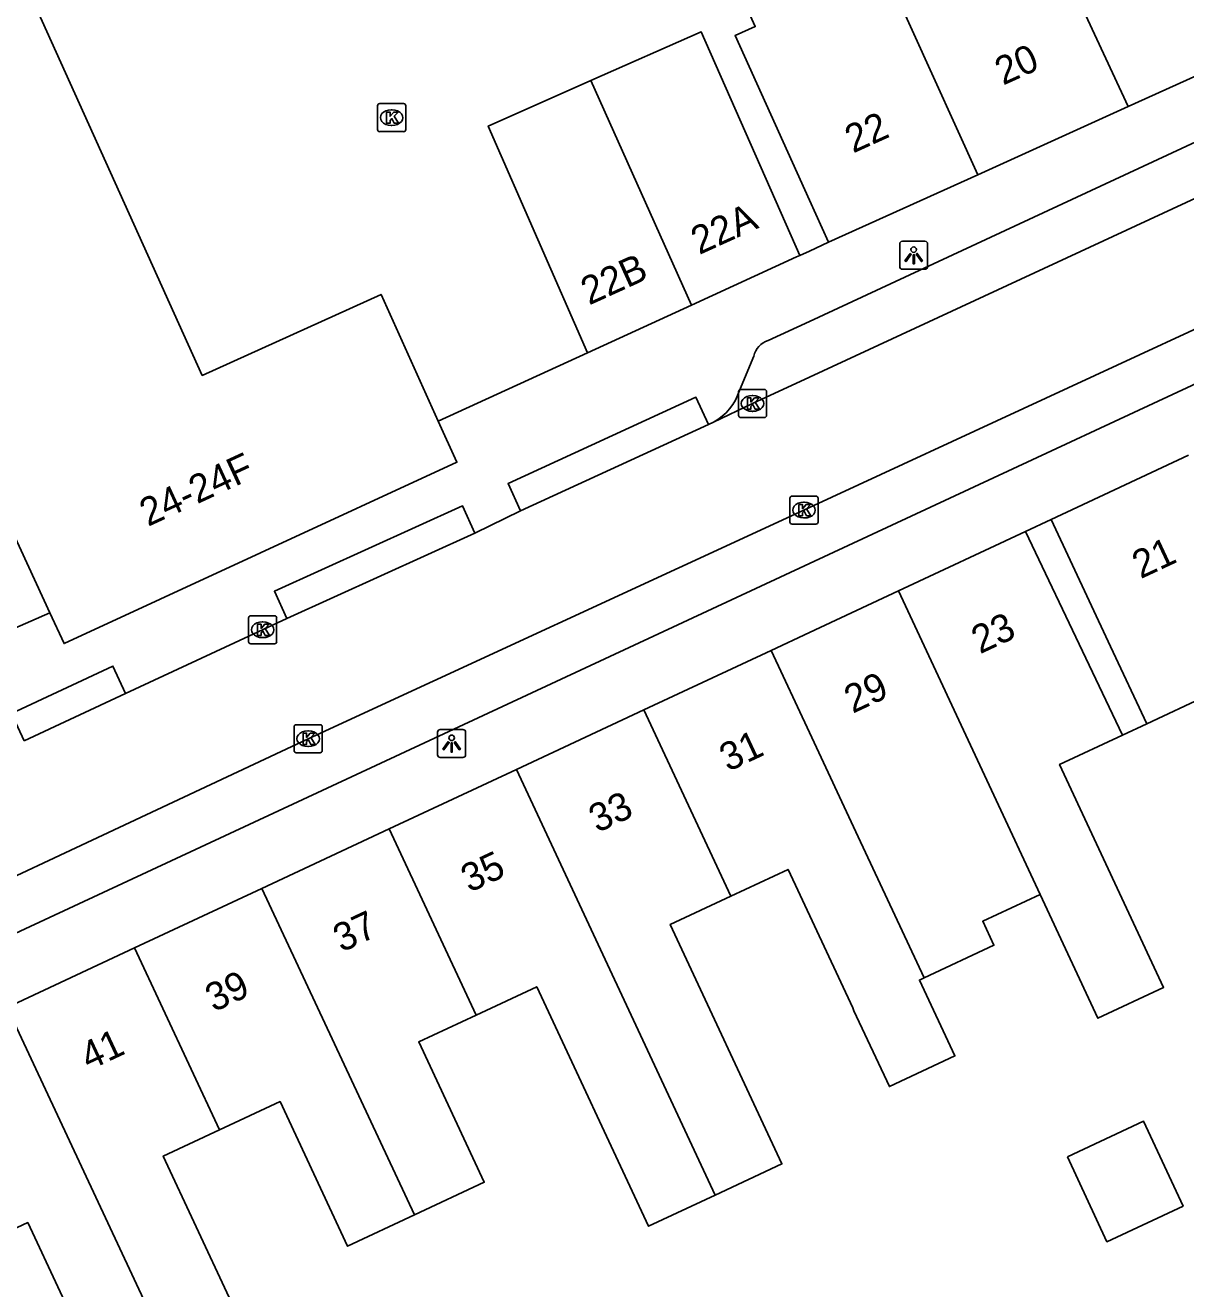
# Model space of a CAD drawing. Extents: x 160379 to 161131, y 383940 to 384849.
# Drawn here: x 160972.04 to 161013.42, y 384292.94 to 384337.97 of the extents above; entities that cross this region are included whole.
import ezdxf

# ---------------------------------------------------------------- set-up
doc = ezdxf.new("R2010")
doc.units = 0
for name, color, linetype in [('IMGEO_Kolk', 7, 'Continuous'), ('IMGEO_Lichtpunt', 7, 'Continuous'), ('IMGEO_Pand', 7, 'Continuous'), ('IMGEO_Pand_nummerreeks', 7, 'Continuous'), ('IMGEO_Pand_overbouw', 7, 'Continuous'), ('IMGEO_Rijbaan_lokaal_open', 7, 'Continuous'), ('IMGEO_Voetpad_open', 7, 'Continuous')]:
    doc.layers.add(name, color=color, linetype=linetype)

msp = doc.modelspace()

# ---------------------------------------------------------------- linework, layer by layer
at = {"layer": 'IMGEO_Kolk'}
for p, q in [((160984.601, 384334.253), (160984.601, 384335.105)), ((160984.676, 384335.179), (160985.528, 384335.179)), ((160985.089, 384334.959), (160985.114, 384334.959)), ((160985.602, 384335.105), (160985.602, 384334.253)), ((160985.528, 384334.179), (160984.676, 384334.179)), ((160985.112, 384334.399), (160985.087, 384334.399)), ((160997.544, 384324.992), (160998.396, 384324.992)), ((160997.469, 384324.066), (160997.469, 384324.918)), ((160997.957, 384324.772), (160997.982, 384324.772)), ((160998.47, 384324.918), (160998.47, 384324.066)), ((160997.98, 384324.212), (160997.955, 384324.212)), ((160998.396, 384323.992), (160997.544, 384323.992)), ((160999.305, 384320.266), (160999.305, 384321.118)), ((160999.38, 384321.192), (161000.232, 384321.192)), ((160999.793, 384320.972), (160999.818, 384320.972)), ((161000.306, 384321.118), (161000.306, 384320.266)), ((161000.232, 384320.192), (160999.38, 384320.192)), ((160999.816, 384320.412), (160999.791, 384320.412)), ((160980, 384316.001), (160980, 384316.853)), ((160980.075, 384316.927), (160980.927, 384316.927)), ((160981.001, 384316.853), (160981.001, 384316.001)), ((160980.488, 384316.707), (160980.513, 384316.707)), ((160980.511, 384316.147), (160980.486, 384316.147)), ((160980.927, 384315.927), (160980.075, 384315.927)), ((160981.624, 384312.118), (160981.624, 384312.97)), ((160981.699, 384313.044), (160982.551, 384313.044)), ((160982.112, 384312.824), (160982.137, 384312.824)), ((160982.625, 384312.97), (160982.625, 384312.118)), ((160982.551, 384312.044), (160981.699, 384312.044)), ((160982.135, 384312.264), (160982.11, 384312.264))]:
    msp.add_line(p, q, dxfattribs=at)
for points in [[(160984.601, 384334.253), (160984.601, 384335.105)], [(160984.676, 384335.179), (160985.528, 384335.179)], [(160984.922, 384334.879), (160985.045, 384334.879), (160985.045, 384334.728), (160985.175, 384334.879), (160985.339, 384334.879), (160985.193, 384334.728), (160985.346, 384334.479), (160985.194, 384334.479), (160985.109, 384334.643), (160985.045, 384334.576), (160985.045, 384334.479), (160984.922, 384334.479), (160984.922, 384334.879)], [(160985.602, 384335.105), (160985.602, 384334.253)], [(160985.528, 384334.179), (160984.676, 384334.179)], [(160997.544, 384324.992), (160998.396, 384324.992)], [(160997.469, 384324.066), (160997.469, 384324.918)], [(160997.79, 384324.692), (160997.913, 384324.692), (160997.913, 384324.541), (160998.043, 384324.692), (160998.207, 384324.692), (160998.061, 384324.541), (160998.214, 384324.292), (160998.062, 384324.292), (160997.977, 384324.456), (160997.913, 384324.389), (160997.913, 384324.292), (160997.79, 384324.292), (160997.79, 384324.692)], [(160998.47, 384324.918), (160998.47, 384324.066)], [(160998.396, 384323.992), (160997.544, 384323.992)], [(160999.305, 384320.266), (160999.305, 384321.118)], [(160999.38, 384321.192), (161000.232, 384321.192)], [(161000.306, 384321.118), (161000.306, 384320.266)], [(160999.626, 384320.892), (160999.749, 384320.892), (160999.749, 384320.741), (160999.879, 384320.892), (161000.043, 384320.892), (160999.897, 384320.741), (161000.05, 384320.492), (160999.898, 384320.492), (160999.813, 384320.656), (160999.749, 384320.589), (160999.749, 384320.492), (160999.626, 384320.492), (160999.626, 384320.892)], [(161000.232, 384320.192), (160999.38, 384320.192)], [(160980, 384316.001), (160980, 384316.853)], [(160980.075, 384316.927), (160980.927, 384316.927)], [(160981.001, 384316.853), (160981.001, 384316.001)], [(160980.321, 384316.627), (160980.444, 384316.627), (160980.444, 384316.476), (160980.574, 384316.627), (160980.738, 384316.627), (160980.592, 384316.476), (160980.745, 384316.227), (160980.593, 384316.227), (160980.508, 384316.391), (160980.444, 384316.324), (160980.444, 384316.227), (160980.321, 384316.227), (160980.321, 384316.627)], [(160980.927, 384315.927), (160980.075, 384315.927)], [(160981.624, 384312.118), (160981.624, 384312.97)], [(160981.699, 384313.044), (160982.551, 384313.044)], [(160982.625, 384312.97), (160982.625, 384312.118)], [(160981.945, 384312.744), (160982.068, 384312.744), (160982.068, 384312.593), (160982.198, 384312.744), (160982.362, 384312.744), (160982.216, 384312.593), (160982.369, 384312.344), (160982.217, 384312.344), (160982.132, 384312.508), (160982.068, 384312.441), (160982.068, 384312.344), (160981.945, 384312.344), (160981.945, 384312.744)], [(160982.551, 384312.044), (160981.699, 384312.044)]]:
    msp.add_lwpolyline(points, dxfattribs=at)
for centre, start, end in [((160984.678, 384335.103), 91.552, 178.448), ((160984.678, 384335.103), 91.552, 178.448), ((160985.526, 384335.103), 1.552, 88.448), ((160985.526, 384335.103), 1.552, 88.448), ((160984.678, 384334.255), 181.552, 268.448), ((160984.678, 384334.255), 181.552, 268.448), ((160985.526, 384334.255), 271.552, 358.448), ((160985.526, 384334.255), 271.552, 358.448), ((160997.546, 384324.916), 91.552, 178.448), ((160997.546, 384324.916), 91.552, 178.448), ((160998.394, 384324.916), 1.552, 88.448), ((160998.394, 384324.916), 1.552, 88.448), ((160997.546, 384324.068), 181.552, 268.448), ((160997.546, 384324.068), 181.552, 268.448), ((160998.394, 384324.068), 271.552, 358.448), ((160998.394, 384324.068), 271.552, 358.448), ((160999.382, 384321.116), 91.552, 178.448), ((160999.382, 384321.116), 91.552, 178.448), ((161000.23, 384321.116), 1.552, 88.448), ((161000.23, 384321.116), 1.552, 88.448), ((160999.382, 384320.268), 181.552, 268.448), ((160999.382, 384320.268), 181.552, 268.448), ((161000.23, 384320.268), 271.552, 358.448), ((161000.23, 384320.268), 271.552, 358.448), ((160980.077, 384316.851), 91.552, 178.448), ((160980.077, 384316.851), 91.552, 178.448), ((160980.925, 384316.851), 1.552, 88.448), ((160980.925, 384316.851), 1.552, 88.448), ((160980.077, 384316.003), 181.552, 268.448), ((160980.077, 384316.003), 181.552, 268.448), ((160980.925, 384316.003), 271.552, 358.448), ((160980.925, 384316.003), 271.552, 358.448), ((160981.701, 384312.968), 91.552, 178.448), ((160981.701, 384312.968), 91.552, 178.448), ((160982.549, 384312.968), 1.552, 88.448), ((160982.549, 384312.968), 1.552, 88.448), ((160981.701, 384312.12), 181.552, 268.448), ((160981.701, 384312.12), 181.552, 268.448), ((160982.549, 384312.12), 271.552, 358.448), ((160982.549, 384312.12), 271.552, 358.448)]:
    msp.add_arc(centre, 0.0765, start, end, dxfattribs=at)
for centre, major_axis, ratio, start_param, end_param in [((160985.088, 384334.679), (-0.387, 0.002), 0.722429, 4.712389, 7.853982), ((160985.113, 384334.679), (-0.39, 0.002), 0.717154, 1.570796, 4.712389), ((160997.956, 384324.492), (-0.387, 0.002), 0.722429, 4.712389, 7.853982), ((160997.981, 384324.492), (-0.39, 0.002), 0.717154, 1.570796, 4.712389), ((160999.792, 384320.692), (-0.387, 0.002), 0.722429, 4.712389, 7.853982), ((160999.817, 384320.692), (-0.39, 0.002), 0.717154, 1.570796, 4.712389), ((160980.487, 384316.427), (-0.387, 0.002), 0.722429, 4.712389, 7.853982), ((160980.512, 384316.427), (-0.39, 0.002), 0.717154, 1.570796, 4.712389), ((160982.111, 384312.544), (-0.387, 0.002), 0.722429, 4.712389, 7.853982), ((160982.136, 384312.544), (-0.39, 0.002), 0.717154, 1.570796, 4.712389)]:
    msp.add_ellipse(centre, major_axis=major_axis, ratio=ratio, start_param=start_param, end_param=end_param, dxfattribs=at)
at = {"layer": 'IMGEO_Lichtpunt'}
for p, q in [((161003.218, 384330.176), (161003.218, 384329.369)), ((161003.218, 384330.176), (161003.218, 384329.369)), ((161004.12, 384330.271), (161003.312, 384330.271)), ((161004.12, 384330.271), (161003.312, 384330.271)), ((161004.214, 384329.369), (161004.214, 384330.176)), ((161004.214, 384329.369), (161004.214, 384330.176)), ((161003.312, 384329.275), (161004.12, 384329.275)), ((161003.312, 384329.275), (161004.12, 384329.275)), ((160987.644, 384312.872), (160986.836, 384312.872)), ((160987.644, 384312.872), (160986.836, 384312.872)), ((160986.742, 384312.777), (160986.742, 384311.97)), ((160986.742, 384312.777), (160986.742, 384311.97)), ((160987.738, 384311.97), (160987.738, 384312.777)), ((160987.738, 384311.97), (160987.738, 384312.777)), ((160986.836, 384311.876), (160987.644, 384311.876)), ((160986.836, 384311.876), (160987.644, 384311.876))]:
    msp.add_line(p, q, dxfattribs=at)
for points in [[(161003.592, 384329.84), (161003.631, 384329.812), (161003.443, 384329.55), (161003.405, 384329.577), (161003.592, 384329.84)], [(161003.694, 384329.792), (161003.741, 384329.792), (161003.741, 384329.47), (161003.694, 384329.47), (161003.694, 384329.792)], [(161003.804, 384329.812), (161003.842, 384329.839), (161004.029, 384329.577), (161003.99, 384329.549), (161003.804, 384329.812)], [(160987.116, 384312.441), (160987.155, 384312.413), (160986.967, 384312.151), (160986.929, 384312.178), (160987.116, 384312.441)], [(160987.218, 384312.393), (160987.265, 384312.393), (160987.265, 384312.071), (160987.218, 384312.071), (160987.218, 384312.393)], [(160987.328, 384312.413), (160987.366, 384312.44), (160987.553, 384312.178), (160987.514, 384312.15), (160987.328, 384312.413)]]:
    msp.add_lwpolyline(points, dxfattribs=at)
for centre in [(161003.717, 384329.974), (160987.241, 384312.575)]:
    msp.add_circle(centre, 0.0994, dxfattribs=at)
for centre, start, end in [((161003.312, 384330.176), 90, 180), ((161003.312, 384330.176), 90, 180), ((161004.12, 384330.176), 0, 90), ((161004.12, 384330.176), 0, 90), ((161003.312, 384329.369), 180, 270), ((161003.312, 384329.369), 180, 270), ((161004.12, 384329.369), 270, 0), ((161004.12, 384329.369), 270, 360), ((160986.836, 384312.777), 90, 180), ((160986.836, 384312.777), 90, 180), ((160987.644, 384312.777), 0, 90), ((160987.644, 384312.777), 0, 90), ((160986.836, 384311.97), 180, 270), ((160986.836, 384311.97), 180, 270), ((160987.644, 384311.97), 270, 0), ((160987.644, 384311.97), 270, 360)]:
    msp.add_arc(centre, 0.0946, start, end, dxfattribs=at)
at = {"layer": 'IMGEO_Pand'}
for points in [[(161006.398, 384346.533), (161006.783, 384345.681), (161006.528, 384345.565), (161007.931, 384342.464), (161011.366, 384335.071)], [(161001.321, 384342.968), (161000, 384342.37), (160998.567, 384341.722), (160998.982, 384340.804), (160997.141, 384339.971), (160998.067, 384337.926), (160997.349, 384337.601), (160998.62, 384334.792), (161000, 384331.74), (161000.68, 384330.236)], [(161006.005, 384332.645), (161001.321, 384342.968)], [(160986.764, 384323.863), (160984.723, 384328.376), (160978.345, 384325.492), (160970.86, 384342.047), (160970.802, 384342.176), (160962.547, 384338.444), (160963.028, 384337.381), (160967.394, 384327.922)], [(161018.845, 384338.454), (161011.366, 384335.071)], [(160999.658, 384329.768), (160996.136, 384337.741), (160992.207, 384336.001)], [(160992.207, 384336.001), (160988.545, 384334.379), (160992.086, 384326.3)], [(160992.207, 384336.001), (160995.791, 384327.997)], [(161011.366, 384335.071), (161006.005, 384332.645)], [(161006.005, 384332.645), (161000.68, 384330.236)], [(160999.658, 384329.768), (160999.538, 384329.713), (160995.791, 384327.997)], [(160972.915, 384317.036), (160971.617, 384319.849), (160971.207, 384319.66), (160967.394, 384327.922)], [(160995.791, 384327.997), (160992.086, 384326.3)], [(160986.764, 384323.863), (160987.426, 384322.399), (160973.423, 384315.936), (160972.915, 384317.036)], [(161008.625, 384320.362), (161013.511, 384322.645)], [(161018.621, 384311.289), (161020.235, 384307.701), (161017.928, 384306.663), (161016.785, 384309.202), (161016.423, 384309.039), (161014.158, 384314.074), (161012.027, 384313.08), (161010.74, 384315.832), (161008.625, 384320.362)], [(161003.172, 384317.814), (161007.708, 384319.933)], [(161008.227, 384306.998), (161010.287, 384302.585), (161012.629, 384303.679), (161008.917, 384311.628), (161011.165, 384312.677), (161009.858, 384315.42), (161007.708, 384319.933)], [(160998.632, 384315.693), (161000, 384316.332), (161003.172, 384317.814)], [(161003.172, 384317.814), (161006.575, 384310.536), (161008.227, 384306.998)], [(160972.915, 384317.036), (160970.492, 384315.969), (160963.756, 384312.813)], [(160994.093, 384313.573), (160998.632, 384315.693)], [(161004.087, 384304.019), (161001.736, 384309.05), (161000, 384312.766), (160998.632, 384315.693)], [(160989.554, 384311.452), (160994.093, 384313.573)], [(160994.093, 384313.573), (160997.196, 384306.932)], [(160985.015, 384309.331), (160989.554, 384311.452)], [(160989.554, 384311.452), (160996.643, 384296.28)], [(160980.476, 384307.211), (160985.015, 384309.331)], [(160985.015, 384309.331), (160988.116, 384302.695)], [(160997.196, 384306.932), (160999.236, 384307.884), (161001.542, 384302.948), (161001.587, 384302.851), (161002.849, 384300.149), (161005.184, 384301.241), (161003.922, 384303.942), (161004.087, 384304.019)], [(160975.936, 384305.09), (160980.476, 384307.211)], [(160980.476, 384307.211), (160985.914, 384295.572)], [(161004.087, 384304.019), (161006.579, 384305.183), (161006.178, 384306.041), (161008.227, 384306.998)], [(160996.643, 384296.28), (160999.02, 384297.39), (160995.035, 384305.924), (160997.196, 384306.932)], [(160971.397, 384302.97), (160975.936, 384305.09)], [(160978.966, 384298.607), (160975.936, 384305.09)], [(160988.116, 384302.695), (160990.278, 384303.704), (160994.264, 384295.169), (160996.643, 384296.28)], [(160976.778, 384291.455), (160971.397, 384302.97)], [(160985.914, 384295.572), (160988.406, 384296.735), (160986.07, 384301.741), (160988.116, 384302.695)], [(160966.725, 384300.787), (160968.838, 384296.256), (160969.791, 384294.212), (160972.128, 384295.302), (160974.433, 384290.361), (160975.474, 384288.13), (160977.82, 384289.225), (160976.778, 384291.455)], [(160985.914, 384295.572), (160983.526, 384294.458), (160981.121, 384299.612), (160978.966, 384298.607)], [(161009.196, 384297.647), (161010.609, 384294.62), (161013.325, 384295.888), (161011.911, 384298.915), (161009.196, 384297.647)], [(160976.778, 384291.455), (160979.308, 384292.635), (160976.958, 384297.67), (160978.966, 384298.607)]]:
    msp.add_lwpolyline(points, dxfattribs=at)
at = {"layer": 'IMGEO_Pand_overbouw'}
msp.add_lwpolyline([(161008.625, 384320.362), (161007.708, 384319.933), (161009.858, 384315.42), (161011.165, 384312.677), (161012.027, 384313.08), (161010.74, 384315.832)], close=True, dxfattribs=at)
at = {"layer": 'IMGEO_Rijbaan_lokaal_open'}
for points in [[(160996.575, 384323.827), (160997.97, 384324.491), (161000, 384325.431), (161019.659, 384334.539)], [(161021.201, 384330.613), (161016.858, 384328.577), (161000, 384320.783), (160999.805, 384320.693), (160982.125, 384312.545), (160962.657, 384303.421), (160944.731, 384295.078), (160938.42, 384292.1)], [(160996.397, 384323.743), (160989.701, 384320.662)], [(160996.397, 384323.743), (160996.575, 384323.827)], [(160988.065, 384319.87), (160989.701, 384320.662)], [(160988.065, 384319.87), (160981.363, 384316.827)], [(160975.614, 384314.162), (160981.363, 384316.827)], [(160975.614, 384314.162), (160971.999, 384312.472)]]:
    msp.add_lwpolyline(points, dxfattribs=at)
at = {"layer": 'IMGEO_Voetpad_open'}
for points in [[(160998.532, 384326.735), (161000, 384327.417), (161016.339, 384335.006)], [(161000.68, 384330.236), (161000, 384329.925), (160999.658, 384329.768)], [(161019.512, 384327.87), (161000, 384318.788), (160934.837, 384288.458), (160894.523, 384269.636)], [(160992.086, 384326.3), (160986.764, 384323.863)], [(160997.503, 384324.957), (160998.011, 384326.183)], [(160989.701, 384320.662), (160989.254, 384321.635), (160995.95, 384324.716), (160996.397, 384323.743)], [(160981.363, 384316.827), (160980.921, 384317.802), (160987.623, 384320.845), (160988.065, 384319.87)], [(161007.708, 384319.933), (161008.625, 384320.362)], [(160971.999, 384312.472), (160971.546, 384313.442), (160975.161, 384315.132), (160975.614, 384314.162)]]:
    msp.add_lwpolyline(points, dxfattribs=at)
for centre, radius, start, end in [((160998.766, 384325.992), 0.779, 107.5075, 165.8023), ((160995.656, 384325.528), 1.934, 298.3913, 342.8203)]:
    msp.add_arc(centre, radius, start, end, dxfattribs=at)

# ---------------------------------------------------------------- texts
at = {"layer": 'IMGEO_Pand_nummerreeks'}
for s, rotation, p in [('20', 24.345, (161006.905, 384335.818)), ('22', 24.3424, (161001.557, 384333.399)), ('22A', 24.408, (160996.068, 384329.779)), ('22B', 24.408, (160992.143, 384327.982)), ('24-24F', 24.7754, (160976.412, 384320.091)), ('21', 25.044, (161011.811, 384318.229)), ('23', 25.0383, (161006.08, 384315.551)), ('29', 25.0409, (161001.542, 384313.431)), ('31', 25.044, (160997.095, 384311.355)), ('33', 25.0421, (160992.435, 384309.177)), ('35', 25.0421, (160987.877, 384307.048)), ('37', 25.0421, (160983.319, 384304.918)), ('39', 25.0421, (160978.761, 384302.789)), ('41', 25.0421, (160974.305, 384300.707))]:
    msp.add_text(s, height=1, rotation=rotation, dxfattribs=at).set_placement(p)

doc.saveas('drawing.dxf')
